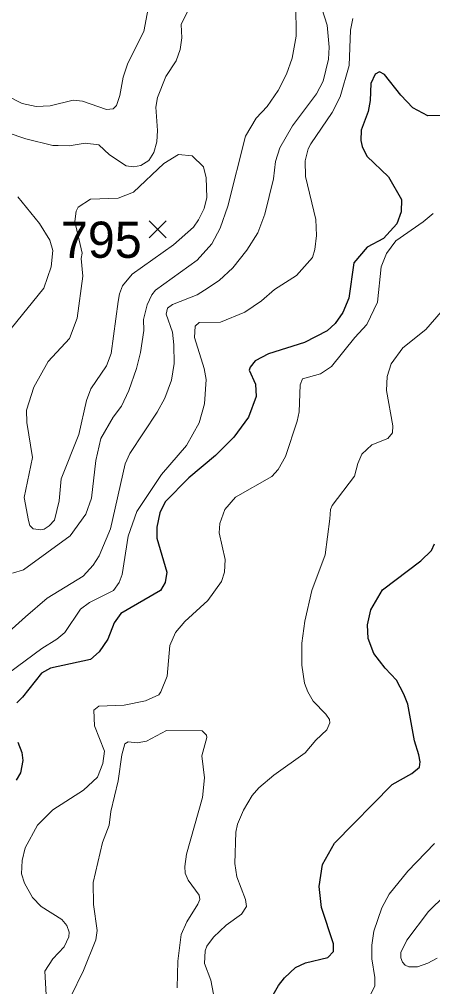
# Model space of a CAD drawing. Extents: x 294.2 to 320.3, y 7482.7 to 7510.7.
# Drawn here: x 308.278 to 309.191, y 7493.688 to 7495.825 of the extents above; entities that cross this region are included whole.
import ezdxf
from ezdxf.enums import TextEntityAlignment as Align

# ---------------------------------------------------------------- set-up
doc = ezdxf.new("R2010")
doc.units = 0
doc.header["$LTSCALE"] = 0.032
for name, color, linetype, lineweight in [('1', 7, 'Continuous', 25), ('2', 7, 'Continuous', 13), ('21', 7, 'Continuous', 25)]:
    doc.layers.add(name, color=color, linetype=linetype, lineweight=lineweight)
doc.layers.add('61', color=7, linetype='Continuous')

msp = doc.modelspace()

# ---------------------------------------------------------------- linework, layer by layer
at = {"layer": '1'}
for points in [[(309.2322, 7495.6121), (309.1807, 7495.6113), (309.1476, 7495.6294), (309.1209, 7495.6569), (309.0847, 7495.7025), (309.0737, 7495.7088), (309.0639, 7495.7033), (309.0545, 7495.6828), (309.0529, 7495.6451), (309.0482, 7495.6207), (309.0332, 7495.5798), (309.0327, 7495.557), (309.0353, 7495.544), (309.0458, 7495.522), (309.0934, 7495.4768), (309.1221, 7495.4265), (309.1213, 7495.3997), (309.1118, 7495.373), (309.0828, 7495.3408), (309.0466, 7495.3211), (309.0171, 7495.2865), (309.0061, 7495.2086), (308.9927, 7495.1772), (308.9754, 7495.1528), (308.9576, 7495.1363), (308.9075, 7495.1108), (308.8283, 7495.0856), (308.7985, 7495.0707), (308.7875, 7495.0565), (308.7859, 7495.0495), (308.7996, 7495.0188), (308.8012, 7494.9912), (308.7839, 7494.9456)], [(308.7839, 7494.9456), (308.7519, 7494.9016), (308.7115, 7494.8613), (308.6521, 7494.8118), (308.6002, 7494.7591), (308.5884, 7494.7347), (308.5814, 7494.7033)], [(308.5814, 7494.7033), (308.5816, 7494.6789), (308.6036, 7494.6034), (308.5996, 7494.5806), (308.5894, 7494.5633), (308.5022, 7494.5122), (308.4872, 7494.4917), (308.4735, 7494.4558), (308.4542, 7494.4275), (308.4346, 7494.411), (308.3465, 7494.3913), (308.3263, 7494.3803), (308.2849, 7494.3273), (308.2723, 7494.3147)], [(308.829, 7493.653), (308.8505, 7493.6907), (308.8639, 7493.7079), (308.8882, 7493.7303), (308.9099, 7493.7405), (308.9591, 7493.7527), (308.9718, 7493.7661), (308.9718, 7493.7827), (308.9457, 7493.8631), (308.9399, 7493.9091), (308.9476, 7493.9576), (308.9738, 7494.0049), (309.1015, 7494.1344), (309.1449, 7494.1587), (309.1621, 7494.1728), (309.1634, 7494.1849), (309.1602, 7494.2003), (309.1513, 7494.2309), (309.1359, 7494.312), (309.1274, 7494.3339), (309.1109, 7494.3653), (309.0858, 7494.3913), (309.061, 7494.4243), (309.0484, 7494.4574), (309.0468, 7494.4872), (309.0547, 7494.5203), (309.0801, 7494.5643), (309.165, 7494.6288), (309.1886, 7494.6516), (309.1949, 7494.6658)], [(308.2742, 7494.2282), (308.2828, 7494.2054), (308.2852, 7494.1873), (308.2805, 7494.1606), (308.2705, 7494.1441)]]:
    msp.add_lwpolyline(points, dxfattribs=at)
at = {"layer": '2'}
for points in [[(308.8882, 7495.9292), (308.8895, 7495.7875), (308.8805, 7495.739), (308.8684, 7495.7032), (308.8499, 7495.6675), (308.825, 7495.6317), (308.8013, 7495.6062), (308.7778, 7495.5666), (308.7382, 7495.4121), (308.7216, 7495.3636), (308.703, 7495.3291), (308.6705, 7495.2927), (308.5785, 7495.2263), (308.5702, 7495.2161), (308.56, 7495.1937), (308.5523, 7495.1618), (308.553, 7495.1375)], [(308.9335, 7495.8884), (308.9578, 7495.8118), (308.9622, 7495.7632), (308.961, 7495.7364), (308.9489, 7495.6879), (308.9342, 7495.6598), (308.8812, 7495.5896), (308.8531, 7495.5411), (308.8435, 7495.5104), (308.8391, 7495.4721), (308.8205, 7495.3942), (308.8046, 7495.3533), (308.7803, 7495.315), (308.7496, 7495.2761), (308.719, 7495.248), (308.6871, 7495.2263), (308.6705, 7495.2161), (308.6162, 7495.1944), (308.6047, 7495.1867), (308.6021, 7495.1733), (308.6162, 7495.1337), (308.6187, 7495.1056), (308.62, 7495.0647), (308.6136, 7495.0277), (308.599, 7494.9881), (308.5824, 7494.9568), (308.5217, 7494.8655), (308.5115, 7494.8426), (308.479, 7494.6995), (308.454, 7494.6395), (308.4406, 7494.6191), (308.4183, 7494.5948), (308.3391, 7494.5463), (308.2912, 7494.5048), (308.2325, 7494.4524)], [(308.251, 7495.5749), (308.2919, 7495.5608), (308.3519, 7495.5461), (308.3634, 7495.5461), (308.3877, 7495.5455), (308.4234, 7495.5512), (308.4534, 7495.5474), (308.477, 7495.5251), (308.5134, 7495.5008), (308.53, 7495.4989), (308.546, 7495.5014), (308.5639, 7495.513), (308.5747, 7495.5308), (308.5817, 7495.5538), (308.583, 7495.5793), (308.5792, 7495.6304), (308.583, 7495.6521), (308.6015, 7495.6981), (308.6239, 7495.7332), (308.6328, 7495.7581), (308.6366, 7495.7837), (308.6353, 7495.813), (308.6711, 7495.8871)], [(308.251, 7495.6559), (308.2842, 7495.6387), (308.3149, 7495.6317), (308.3455, 7495.6336), (308.3966, 7495.6457), (308.417, 7495.6438), (308.4706, 7495.6253), (308.4847, 7495.6272), (308.4923, 7495.6342), (308.5, 7495.656), (308.507, 7495.6968), (308.5173, 7495.7275), (308.553, 7495.7977), (308.5626, 7495.8488)], [(309.0146, 7495.8264), (309.0095, 7495.8003), (309.0069, 7495.7224), (308.9865, 7495.6534), (308.9693, 7495.6189), (308.9221, 7495.5493), (308.9163, 7495.5385), (308.9093, 7495.5117), (308.9099, 7495.4772), (308.9329, 7495.3827)], [(308.2599, 7495.1414), (308.3321, 7495.2308), (308.348, 7495.278), (308.3519, 7495.3138), (308.3449, 7495.3367), (308.3225, 7495.3738), (308.274, 7495.4325)], [(308.7554, 7494.7691), (308.8359, 7494.8151), (308.8499, 7494.8304), (308.8659, 7494.8592), (308.8914, 7494.9371), (308.8958, 7494.9575), (308.8984, 7495.0175), (308.9035, 7495.0309), (308.9431, 7495.0417), (308.9674, 7495.0577), (309.0191, 7495.1222), (309.0459, 7495.1509), (309.0689, 7495.2001), (309.0772, 7495.278), (309.0893, 7495.3074), (309.1098, 7495.3354), (309.1704, 7495.377), (309.1921, 7495.3961)], [(308.9329, 7495.3827), (308.9342, 7495.347), (308.931, 7495.3163), (308.9252, 7495.2984), (308.8901, 7495.2588), (308.8416, 7495.2282), (308.8128, 7495.2026)], [(308.8128, 7495.2026), (308.7759, 7495.1778), (308.7222, 7495.156), (308.675, 7495.1548), (308.666, 7495.1471), (308.6647, 7495.1222), (308.6864, 7495.0533), (308.6903, 7495.029), (308.6871, 7494.9754), (308.6749, 7494.9332), (308.6469, 7494.8834), (308.5919, 7494.8195), (308.537, 7494.7378), (308.5179, 7494.6829), (308.5045, 7494.5987), (308.4981, 7494.5808), (308.486, 7494.5629), (308.4324, 7494.5367), (308.4125, 7494.522), (308.3781, 7494.4703), (308.3602, 7494.4556), (308.3276, 7494.4352), (308.2536, 7494.3803)], [(309.21, 7495.1784), (309.1762, 7495.1394), (309.1251, 7495.0992), (309.0996, 7495.0635), (309.0906, 7495.0354), (309.0887, 7495.0047), (309.1027, 7494.9268), (309.1021, 7494.9115), (309.0919, 7494.8987), (309.0568, 7494.8847), (309.0344, 7494.8642), (309.0255, 7494.8438), (309.0184, 7494.8157), (308.9693, 7494.7506), (308.9655, 7494.7417), (308.9635, 7494.7212), (308.9533, 7494.6421), (308.9239, 7494.5629), (308.9086, 7494.4952), (308.9016, 7494.4467), (308.9016, 7494.3982), (308.908, 7494.3586), (308.915, 7494.3394), (308.9272, 7494.319), (308.9552, 7494.2903), (308.9629, 7494.2781), (308.9635, 7494.2705), (308.9572, 7494.2551), (308.9329, 7494.2328), (308.9093, 7494.2047), (308.8403, 7494.1555), (308.8071, 7494.1274), (308.7925, 7494.1102), (308.7727, 7494.0777), (308.7599, 7494.047), (308.7561, 7494.0291), (308.7541, 7493.9602), (308.7586, 7493.9308), (308.7778, 7493.881), (308.7796, 7493.865), (308.7688, 7493.8484), (308.735, 7493.8242), (308.7069, 7493.7973), (308.6922, 7493.7776), (308.6884, 7493.7674), (308.6871, 7493.7393), (308.7005, 7493.7022), (308.7069, 7493.6716)], [(308.553, 7495.1375), (308.5453, 7495.089), (308.5364, 7495.0533), (308.5198, 7495.0047), (308.5032, 7494.9703), (308.4853, 7494.946), (308.4578, 7494.8987)], [(308.4578, 7494.8987), (308.4464, 7494.8502), (308.4374, 7494.7672), (308.4246, 7494.7315), (308.3902, 7494.6842), (308.2868, 7494.6088), (308.2625, 7494.6012)], [(308.7247, 7494.5833), (308.7311, 7494.6038), (308.7324, 7494.6319), (308.719, 7494.6906), (308.7209, 7494.711), (308.7318, 7494.7417), (308.7554, 7494.7691)], [(308.3372, 7493.6703), (308.334, 7493.7226), (308.3519, 7493.7495), (308.3768, 7493.7763), (308.387, 7493.798), (308.3876, 7493.8082), (308.3825, 7493.8235), (308.3717, 7493.8363), (308.3257, 7493.865), (308.3066, 7493.8848), (308.2893, 7493.9168), (308.2823, 7493.9372), (308.2836, 7493.9666), (308.2906, 7493.9947), (308.3174, 7494.0445), (308.3519, 7494.0789), (308.4196, 7494.1223), (308.4502, 7494.1511), (308.4624, 7494.1811), (308.4655, 7494.2079), (308.4438, 7494.2641), (308.4425, 7494.2986), (308.4534, 7494.3075), (308.509, 7494.31), (308.5562, 7494.3196), (308.5856, 7494.333), (308.5906, 7494.3394), (308.6041, 7494.3739), (308.6105, 7494.4416), (308.6226, 7494.4703), (308.643, 7494.4946), (308.6941, 7494.5412), (308.7247, 7494.5833)], [(308.682, 7494.2532), (308.6028, 7494.2538), (308.5588, 7494.2303), (308.5383, 7494.227), (308.5179, 7494.229), (308.5109, 7494.2245), (308.5038, 7494.2003)], [(308.6264, 7493.6856), (308.6277, 7493.7444), (308.6353, 7493.8031), (308.6475, 7493.8312), (308.6724, 7493.8701), (308.6762, 7493.881), (308.6749, 7493.89), (308.6507, 7493.9232), (308.6443, 7493.9385), (308.6437, 7493.9538), (308.6468, 7493.9806), (308.6826, 7494.1058), (308.6871, 7494.1492), (308.6813, 7494.1977), (308.6922, 7494.2386), (308.6915, 7494.2436), (308.682, 7494.2532)], [(308.5038, 7494.2003), (308.4962, 7494.1428), (308.4796, 7494.0751), (308.4764, 7494.0445), (308.4611, 7494.0062), (308.4406, 7493.918), (308.4412, 7493.8695), (308.4496, 7493.8121), (308.447, 7493.7916), (308.4195, 7493.7239), (308.3908, 7493.6652)], [(309.0567, 7493.7801), (309.0612, 7493.8108), (309.0791, 7493.8619), (309.0951, 7493.8925), (309.1359, 7493.9435), (309.1953, 7494.0042)], [(309.2011, 7493.7514), (309.1806, 7493.7399), (309.1577, 7493.7322), (309.1385, 7493.7322), (309.1302, 7493.7354), (309.1244, 7493.7424), (309.1206, 7493.752), (309.1206, 7493.7635), (309.134, 7493.7909), (309.1819, 7493.8542), (309.2547, 7493.9257)], [(308.9508, 7493.618), (308.9725, 7493.6358), (309.0523, 7493.6677), (309.0631, 7493.6894), (309.0631, 7493.7086), (309.0567, 7493.7495), (309.0567, 7493.7801)]]:
    msp.add_lwpolyline(points, dxfattribs=at)
msp.add_lwpolyline([(308.6845, 7495.4989), (308.6596, 7495.5231), (308.629, 7495.5257), (308.5971, 7495.5065), (308.53, 7495.4427), (308.4962, 7495.4299), (308.4349, 7495.4274), (308.4074, 7495.4095), (308.4029, 7495.4012), (308.4004, 7495.3782), (308.4161, 7495.3084), (308.4144, 7495.2965), (308.4177, 7495.2576), (308.4055, 7495.1643), (308.3883, 7495.1197), (308.3416, 7495.0686), (308.3097, 7495.0124), (308.2931, 7494.9613), (308.2944, 7494.9345), (308.3066, 7494.8566), (308.288, 7494.7685), (308.2976, 7494.7174), (308.3008, 7494.7065), (308.3078, 7494.6995), (308.3251, 7494.6969), (308.3328, 7494.6982), (308.3436, 7494.7059), (308.3551, 7494.7187), (308.3659, 7494.7608), (308.3697, 7494.8094), (308.4093, 7494.9077), (308.4259, 7494.983), (308.4355, 7495.0086), (308.47, 7495.0596), (308.4808, 7495.0865), (308.4962, 7495.2014), (308.4987, 7495.218), (308.5058, 7495.2359), (308.5268, 7495.262), (308.6181, 7495.3265), (308.6622, 7495.3655), (308.6737, 7495.3814), (308.6858, 7495.407), (308.6922, 7495.4312), (308.6903, 7495.4746)], close=True, dxfattribs=at)
at = {"layer": '21'}
for p, q in [((308.5646, 7495.3798), (308.6021, 7495.3423)), ((308.6021, 7495.3798), (308.5646, 7495.3423))]:
    msp.add_line(p, q, dxfattribs=at)

# ---------------------------------------------------------------- texts
at = {"layer": '61'}
msp.add_text('795', height=0.08, dxfattribs=at).set_placement((308.4588, 7495.2978), align=Align.CENTER)

doc.saveas('drawing.dxf')
